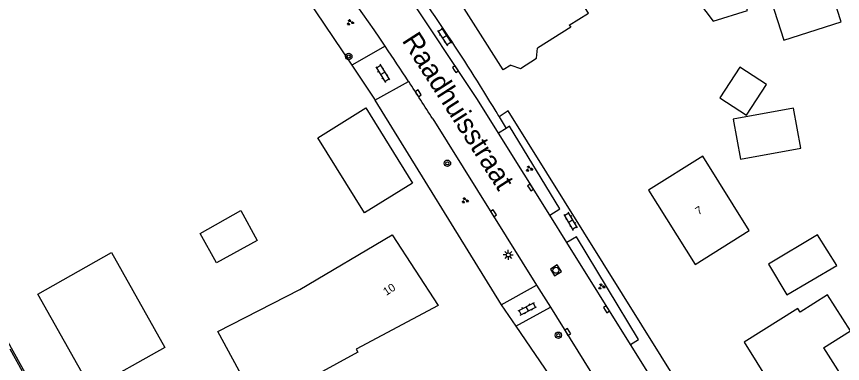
# Model space of a CAD drawing. Extents: x 136000 to 138005, y 398500 to 400500.
# Drawn here: x 137593.5 to 137696.7, y 400084.5 to 400127.8 of the extents above; entities that cross this region are included whole.
import ezdxf

# ---------------------------------------------------------------- set-up
doc = ezdxf.new("R2010")
doc.units = 0
for name, color, linetype in [('gg-afsc-hekwerk', 7, 'Continuous'), ('gg-anno-huisnummerreeks BGT', 7, 'Continuous'), ('gg-anno-openbare ruimte label', 7, 'Continuous'), ('gg-bbg-bijgebouw', 7, 'Continuous'), ('gg-bbg-gedigitaliseerde bebouwing', 7, 'Continuous'), ('gg-bbg-gedigitaliseerde bijgebouw', 7, 'Continuous'), ('gg-bbg-hoofdgebouw', 7, 'Continuous'), ('gg-bbg-luifel en loopbrug', 7, 'Continuous'), ('gg-knt-verharding', 7, 'Continuous'), ('gt-grn-weggrens', 7, 'Continuous'), ('gt-symb-boom', 7, 'Continuous'), ('gt-symb-groenvak', 7, 'Continuous'), ('gt-symb-klinker verharding', 7, 'Continuous'), ('gt-symb-kolk', 7, 'Continuous'), ('gt-symb-lichtmast', 7, 'Continuous'), ('gt-symb-rioolschacht', 7, 'Continuous')]:
    doc.layers.add(name, color=color, linetype=linetype)

# ---------------------------------------------------------------- blocks, each defined once
blk = doc.blocks.new('gt0-BOOM')
at = {"layer": 'gt-symb-boom'}
for radius in [0.4, 0.2]:
    blk.add_circle((0, 0), radius, dxfattribs=at)
blk = doc.blocks.new('gt0-KOLK')
at = {"layer": 'gt-symb-kolk'}
blk.add_lwpolyline([(0, 0), (0.37, 0), (0.37, 0.4), (-0.38, 0.4), (-0.38, 0), (0, 0)], dxfattribs=at)
blk = doc.blocks.new('gt0-KL1')
at = {"layer": 'gt-symb-klinker verharding'}
for p, q in [((-1.15, 0.3), (1.15, 0.3)), ((-1, -0.3), (-1, 0.3)), ((-0.5, 0.3), (-0.5, 0.45)), ((0, -0.3), (0, 0.3)), ((0.5, 0.3), (0.5, 0.45)), ((1, -0.3), (1, 0.3)), ((-1.15, -0.3), (1.15, -0.3)), ((-0.5, -0.45), (-0.5, -0.3)), ((0.5, -0.45), (0.5, -0.3))]:
    blk.add_line(p, q, dxfattribs=at)
blk = doc.blocks.new('gt0-GRVAK')
at = {"layer": 'gt-symb-groenvak'}
for p, q in [((-0.11, 0.19), (-0.23, 0.24)), ((-0.18, 0.15), (0.09, 0.15)), ((-0.09, 0.21), (-0.16, 0.32)), ((-0.05, 0.21), (-0.05, 0.39)), ((0, 0.21), (0.06, 0.32)), ((0.01, 0.19), (0.13, 0.24)), ((0.26, -0.05), (0.2, 0.06)), ((0.3, -0.05), (0.3, 0.13)), ((0.35, -0.05), (0.41, 0.06)), ((-0.24, -0.23), (-0.36, -0.18)), ((-0.32, -0.26), (-0.05, -0.26)), ((-0.23, -0.21), (-0.29, -0.1)), ((-0.18, -0.2), (-0.18, -0.02)), ((-0.14, -0.21), (-0.07, -0.1)), ((-0.12, -0.23), (0, -0.18)), ((0.24, -0.07), (0.12, -0.02)), ((0.17, -0.11), (0.44, -0.11)), ((0.37, -0.07), (0.49, -0.02))]:
    blk.add_line(p, q, dxfattribs=at)
blk = doc.blocks.new('gt0-RS')
at = {"layer": 'gt-symb-rioolschacht'}
blk.add_lwpolyline([(-0.5, -0.5), (0.5, -0.5), (0.5, 0.5), (-0.5, 0.5)], close=True, dxfattribs=at)
blk.add_circle((0, 0), 0.375, dxfattribs=at)
blk = doc.blocks.new('gt0-LMAST')
at = {"layer": 'gt-symb-lichtmast'}
for p, q in [((-0.18, 0.17), (-0.45, 0.44)), ((-0.01, 0.25), (-0.01, 0.62)), ((0.17, 0.17), (0.44, 0.44)), ((-0.26, 0), (-0.63, 0)), ((-0.18, -0.18), (-0.45, -0.45)), ((-0.01, -0.25), (-0.01, -0.63)), ((0.44, -0.45), (0.17, -0.18)), ((0.24, 0), (0.62, 0))]:
    blk.add_line(p, q, dxfattribs=at)
blk.add_circle((-0.01, 0), 0.25, dxfattribs=at)

msp = doc.modelspace()

# ---------------------------------------------------------------- linework, layer by layer
at = {"layer": 'gg-afsc-hekwerk'}
for p, q in [((137628.97, 400131.36), (137635.4, 400121.74)), ((137638.31, 400117.38), (137654.08, 400091.81)), ((137654.08, 400091.81), (137655.9, 400089.12)), ((137655.9, 400089.12), (137665.84, 400074.68))]:
    msp.add_line(p, q, dxfattribs=at)
for points in [[(137635.4, 400121.74), (137638.23, 400117.51), (137638.31, 400117.38)], [(137615.73, 400044.93), (137595.06, 400082.46), (137578.21, 400112.83)]]:
    msp.add_lwpolyline(points, dxfattribs=at)
at = {"layer": 'gg-bbg-bijgebouw'}
msp.add_line((137687.5, 400096.89), (137689.8, 400093.03), dxfattribs=at)
msp.add_lwpolyline([(137618.52, 400097.04), (137616.45, 400100.73), (137621.53, 400103.59), (137623.6, 400099.82), (137618.52, 400097.04)], dxfattribs=at)
at = {"layer": 'gg-bbg-gedigitaliseerde bebouwing'}
for points in [[(137683.61, 400132.48), (137686.67, 400133.46), (137689.42, 400124.87), (137696.57, 400127.16), (137694.62, 400133.25), (137696.34, 400133.8)], [(137685.08, 400101.1), (137679.27, 400110.38), (137672.5, 400106.14)], [(137596.18, 400093.15), (137605.38, 400098.32), (137612.04, 400086.47), (137602.84, 400081.3), (137596.18, 400093.15)], [(137694.36, 400086.41), (137697.73, 400088.53), (137694.89, 400093.05), (137691.45, 400090.88)], [(137691.45, 400090.88), (137691.15, 400091.35), (137684.45, 400087.13)], [(137694.36, 400086.41), (137698.09, 400080.58), (137696.09, 400079.3), (137697.38, 400077.28), (137701.43, 400079.87), (137704.34, 400075.32)]]:
    msp.add_lwpolyline(points, dxfattribs=at)
at = {"layer": 'gg-bbg-gedigitaliseerde bijgebouw'}
for points in [[(137684.73, 400115.51), (137687.23, 400119.32), (137683.93, 400121.48), (137681.43, 400117.68), (137684.73, 400115.51)], [(137683.07, 400114.99), (137683.98, 400110), (137691.53, 400111.38), (137690.62, 400116.37), (137683.07, 400114.99)], [(137689.8, 400093.03), (137696.02, 400096.73), (137693.62, 400100.53), (137687.5, 400096.89)]]:
    msp.add_lwpolyline(points, dxfattribs=at)
at = {"layer": 'gg-bbg-hoofdgebouw'}
for p, q in [((137672.5, 400106.14), (137678.32, 400096.84)), ((137678.32, 400096.84), (137685.08, 400101.1)), ((137684.45, 400087.13), (137691.38, 400076.13))]:
    msp.add_line(p, q, dxfattribs=at)
for points in [[(137655.31, 400121.77), (137654.34, 400121.15), (137644.08, 400137.32), (137650.63, 400141.46)], [(137662.6, 400126.77), (137664.99, 400128.27), (137663.06, 400131.35), (137660.67, 400129.86)], [(137662.6, 400126.77), (137662.77, 400126.5), (137658.63, 400123.88)], [(137655.31, 400121.77), (137656.49, 400121.35), (137658.51, 400122.64), (137658.63, 400123.88)], [(137623.76, 400079.11), (137618.65, 400088.48), (137628.93, 400093.71), (137640.47, 400100.54), (137646.2, 400091.72), (137635.96, 400086.27), (137636.17, 400085.87), (137623.76, 400079.11)]]:
    msp.add_lwpolyline(points, dxfattribs=at)
at = {"layer": 'gg-bbg-luifel en loopbrug'}
for points in [[(137678.39, 400130.8), (137678.76, 400129.67), (137680.57, 400127.23), (137684.86, 400128.6), (137683.61, 400132.48)], [(137631.16, 400112.68), (137637.16, 400116.42), (137643, 400107), (137636.99, 400103.28), (137631.16, 400112.68)]]:
    msp.add_lwpolyline(points, dxfattribs=at)
at = {"layer": 'gg-knt-verharding'}
for p, q in [((137639.59, 400124.12), (137635.4, 400121.74)), ((137638.31, 400117.38), (137642.52, 400119.71)), ((137645.53, 400115.04), (137658.51, 400094.24)), ((137654.72, 400113.85), (137653.76, 400113.25)), ((137660.15, 400103.01), (137653.76, 400113.25)), ((137662.3, 400099.57), (137660.15, 400103.01)), ((137670.25, 400086.82), (137662.3, 400099.57)), ((137654.08, 400091.81), (137658.51, 400094.24)), ((137658.51, 400094.24), (137660.23, 400091.49)), ((137655.9, 400089.12), (137660.23, 400091.49)), ((137660.23, 400091.49), (137669.66, 400076.38)), ((137672.62, 400083.03), (137670.25, 400086.82))]:
    msp.add_line(p, q, dxfattribs=at)
for points in [[(137653.76, 400113.25), (137651.14, 400117.45), (137642.1, 400131.1), (137636.37, 400139.08), (137635.83, 400139.93), (137635.46, 400140.86)], [(137709.71, 400028.25), (137654.94, 400116.05), (137653.83, 400115.31)], [(137660.15, 400103.01), (137661.4, 400103.79), (137655.14, 400114.11), (137654.72, 400113.85)], [(137670.25, 400086.82), (137671.26, 400087.46), (137663.51, 400100.3), (137662.3, 400099.57)], [(137615.64, 400044.88), (137610.1, 400054.79), (137592.73, 400086.26)]]:
    msp.add_lwpolyline(points, dxfattribs=at)
for centre, radius, start, end in [((137344.21, 399924.05), 356.76, 34.1103, 37.2747), ((137403.49, 399964.01), 292.52, 31.1472, 35.7993), ((137344.64, 399924.41), 356.19, 33.249, 34.1011), ((137345.03, 399924.62), 355.76, 32.3616, 33.2563)]:
    msp.add_arc(centre, radius, start, end, dxfattribs=at)
at = {"layer": 'gt-grn-weggrens'}
msp.add_line((137653.83, 400115.31), (137654.72, 400113.85), dxfattribs=at)

# ---------------------------------------------------------------- block references
at = {"layer": 'gt-symb-boom'}
for p in [(137635.03, 400122.83), (137647.36, 400109.49), (137661.23, 400088)]:
    msp.add_blockref('gt0-BOOM', p, dxfattribs=at)
at = {"layer": 'gt-symb-groenvak'}
for p in [(137635.2, 400127.09), (137657.58, 400108.8), (137649.55, 400104.84), (137666.62, 400094.08)]:
    msp.add_blockref('gt0-GRVAK', p, dxfattribs=at)
at = {"layer": 'gt-symb-klinker verharding'}
for p, rotation in [((137647.04, 400125.31), 123.49940007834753), ((137639.27, 400120.73), -57.788102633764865), ((137662.79, 400102.25), 120.20693401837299), ((137657.35, 400091.3), 27.513061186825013)]:
    msp.add_blockref('gt0-KL1', p, dxfattribs=dict(at, rotation=rotation))
at = {"layer": 'gt-symb-kolk'}
for p, rotation in [((137648.22, 400121.14), -56.50059992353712), ((137643.56, 400118.12), -57.24756055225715), ((137657.58, 400106.36), -58.24980309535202), ((137652.96, 400103.13), -58.2498030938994), ((137667.08, 400091.13), -58.04322917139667), ((137662.57, 400088.51), 121.75019690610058)]:
    msp.add_blockref('gt0-KOLK', p, dxfattribs=dict(at, rotation=rotation))
at = {"layer": 'gt-symb-lichtmast'}
msp.add_blockref('gt0-LMAST', (137654.98, 400098.04), dxfattribs=at)
at = {"layer": 'gt-symb-rioolschacht', "rotation": -58.04322917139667}
msp.add_blockref('gt0-RS', (137660.92, 400096.11), dxfattribs=at)

# ---------------------------------------------------------------- texts
at = {"layer": 'gg-anno-huisnummerreeks BGT'}
for s, rotation, p in [('7', 32, (137678.74, 400102.97)), ('10', 33, (137639.73, 400092.91))]:
    msp.add_text(s, height=1, rotation=rotation, dxfattribs=at).set_placement(p)
at = {"layer": 'gg-anno-openbare ruimte label'}
msp.add_text('Raadhuisstraat', height=2.5, rotation=302.7, dxfattribs=at).set_placement((137641.62, 400124.83))

doc.saveas('drawing.dxf')
